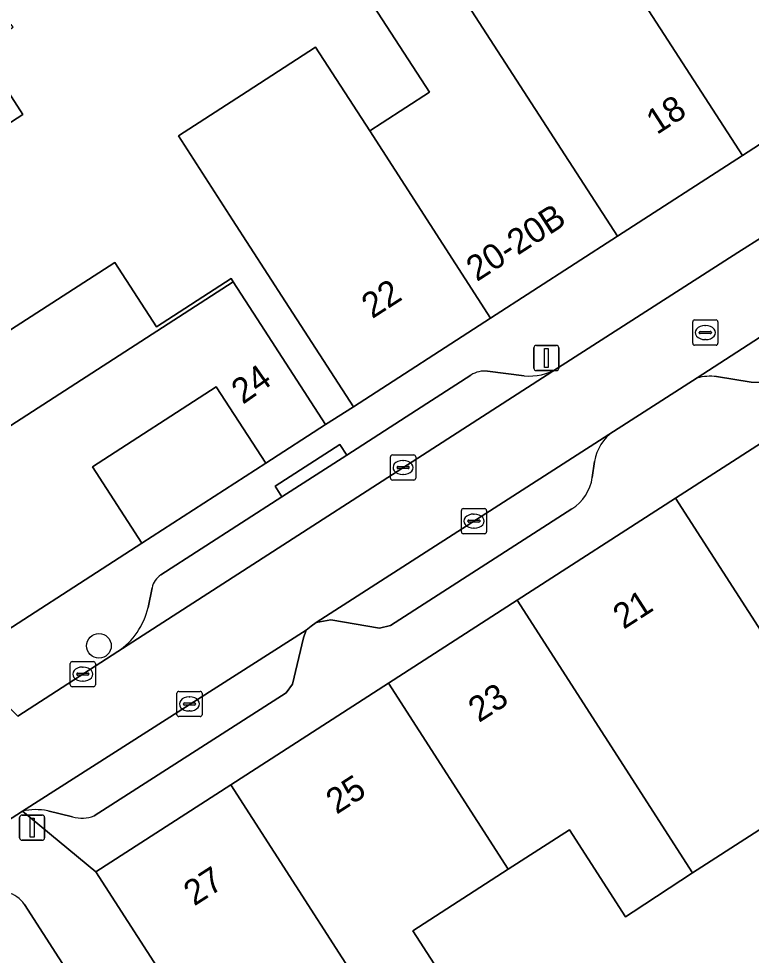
# Model space of a CAD drawing. Extents: x 161798 to 162385, y 382315 to 382833.
# Drawn here: x 161913.39 to 161942.5, y 382568.31 to 382605.5 of the extents above; entities that cross this region are included whole.
import ezdxf

# ---------------------------------------------------------------- set-up
doc = ezdxf.new("R2010")
doc.units = 0
for name, color, linetype in [('IMGEO_Boom', 7, 'Continuous'), ('IMGEO_Erf', 7, 'Continuous'), ('IMGEO_Kolk', 7, 'Continuous'), ('IMGEO_Lichtmast', 7, 'Continuous'), ('IMGEO_Muur', 7, 'Continuous'), ('IMGEO_Pand', 7, 'Continuous'), ('IMGEO_Pand_nummerreeks', 7, 'Continuous'), ('IMGEO_Parkeervlak_open', 7, 'Continuous'), ('IMGEO_Rijbaan_lokaal_open', 7, 'Continuous'), ('IMGEO_Rioolput', 7, 'Continuous'), ('IMGEO_Voetpad_open', 7, 'Continuous')]:
    doc.layers.add(name, color=color, linetype=linetype)

msp = doc.modelspace()

# ---------------------------------------------------------------- linework, layer by layer
at = {"layer": 'IMGEO_Boom'}
msp.add_circle((161916.58, 382580.595), 0.489, dxfattribs=at)
at = {"layer": 'IMGEO_Erf'}
for points in [[(161912.656, 382592.874), (161917.215, 382595.82), (161918.862, 382593.27), (161921.828, 382595.187), (161921.918, 382595.048), (161922.867, 382593.579), (161925.581, 382589.38), (161926.695, 382590.086), (161923.998, 382594.258), (161921.891, 382597.519), (161919.741, 382600.846), (161922.474, 382602.612), (161925.189, 382604.366), (161927.337, 382601.042), (161927.836, 382601.365), (161929.714, 382602.578), (161926.646, 382607.325)], [(161911.862, 382604.312), (161913.552, 382601.695), (161908.899, 382598.688)], [(161945.057, 382574.729), (161940.162, 382571.576), (161937.799, 382570.027), (161937.504, 382569.837), (161935.277, 382573.295), (161932.843, 382571.727), (161929.049, 382569.284), (161931.298, 382565.792), (161928.82, 382564.196), (161923.464, 382560.747), (161927.849, 382554.013), (161930.015, 382550.687), (161927.378, 382548.793), (161927.045, 382548.554), (161941.278, 382526.66), (161942.03, 382525.503), (161945.338, 382527.569)]]:
    msp.add_lwpolyline(points, dxfattribs=at)
msp.add_lwpolyline([(161923.206, 382587.846), (161921.242, 382590.885), (161916.329, 382587.71), (161918.288, 382584.678)], close=True, dxfattribs=at)
at = {"layer": 'IMGEO_Kolk'}
for p, q in [((161928.163, 382587.252), (161928.163, 382588.104)), ((161928.238, 382588.178), (161929.09, 382588.178)), ((161928.651, 382587.958), (161928.676, 382587.958)), ((161929.164, 382588.104), (161929.164, 382587.252)), ((161928.422, 382587.672), (161928.422, 382587.684)), ((161928.86, 382587.635), (161928.462, 382587.635)), ((161928.465, 382587.721), (161928.863, 382587.721)), ((161928.906, 382587.684), (161928.906, 382587.672)), ((161929.09, 382587.178), (161928.238, 382587.178)), ((161928.674, 382587.398), (161928.649, 382587.398)), ((161931.053, 382586.048), (161931.905, 382586.048)), ((161930.978, 382585.122), (161930.978, 382585.974)), ((161931.466, 382585.828), (161931.491, 382585.828)), ((161931.979, 382585.974), (161931.979, 382585.122)), ((161931.237, 382585.542), (161931.237, 382585.554)), ((161931.675, 382585.505), (161931.277, 382585.505)), ((161931.28, 382585.591), (161931.678, 382585.591)), ((161931.721, 382585.554), (161931.721, 382585.542)), ((161931.905, 382585.048), (161931.053, 382585.048)), ((161931.489, 382585.268), (161931.464, 382585.268)), ((161915.437, 382579.046), (161915.437, 382579.898)), ((161915.512, 382579.972), (161916.364, 382579.972)), ((161915.925, 382579.752), (161915.95, 382579.752)), ((161916.438, 382579.898), (161916.438, 382579.046)), ((161915.696, 382579.466), (161915.696, 382579.478)), ((161916.134, 382579.429), (161915.736, 382579.429)), ((161915.739, 382579.515), (161916.137, 382579.515)), ((161916.18, 382579.478), (161916.18, 382579.466)), ((161916.364, 382578.972), (161915.512, 382578.972)), ((161915.948, 382579.192), (161915.923, 382579.192)), ((161919.675, 382577.862), (161919.675, 382578.714)), ((161919.75, 382578.788), (161920.602, 382578.788)), ((161920.676, 382578.714), (161920.676, 382577.862)), ((161919.934, 382578.282), (161919.934, 382578.294)), ((161920.372, 382578.245), (161919.974, 382578.245)), ((161919.977, 382578.331), (161920.375, 382578.331)), ((161920.163, 382578.568), (161920.188, 382578.568)), ((161920.418, 382578.294), (161920.418, 382578.282)), ((161920.186, 382578.008), (161920.161, 382578.008)), ((161920.602, 382577.788), (161919.75, 382577.788))]:
    msp.add_line(p, q, dxfattribs=at)
for points in [[(161928.163, 382587.252), (161928.163, 382588.104)], [(161928.238, 382588.178), (161929.09, 382588.178)], [(161929.164, 382588.104), (161929.164, 382587.252)], [(161929.09, 382587.178), (161928.238, 382587.178)], [(161931.053, 382586.048), (161931.905, 382586.048)], [(161930.978, 382585.122), (161930.978, 382585.974)], [(161931.979, 382585.974), (161931.979, 382585.122)], [(161931.905, 382585.048), (161931.053, 382585.048)], [(161915.437, 382579.046), (161915.437, 382579.898)], [(161915.512, 382579.972), (161916.364, 382579.972)], [(161916.438, 382579.898), (161916.438, 382579.046)], [(161916.364, 382578.972), (161915.512, 382578.972)], [(161919.675, 382577.862), (161919.675, 382578.714)], [(161919.75, 382578.788), (161920.602, 382578.788)], [(161920.676, 382578.714), (161920.676, 382577.862)], [(161920.602, 382577.788), (161919.75, 382577.788)]]:
    msp.add_lwpolyline(points, dxfattribs=at)
for centre, radius, start, end in [((161928.24, 382588.102), 0.0765, 91.552, 178.448), ((161928.24, 382588.102), 0.0765, 91.552, 178.448), ((161929.088, 382588.102), 0.0765, 1.552, 88.448), ((161929.088, 382588.102), 0.0765, 1.552, 88.448), ((161928.462, 382587.681), 0.0403, 85.8775, 175.7526), ((161928.459, 382587.671), 0.0366, 178.938, 274.7102), ((161928.863, 382587.678), 0.043, 264.8664, 352.4533), ((161928.867, 382587.683), 0.0386, 1.7309, 96.639), ((161928.24, 382587.254), 0.0765, 181.552, 268.448), ((161928.24, 382587.254), 0.0765, 181.552, 268.448), ((161929.088, 382587.254), 0.0765, 271.552, 358.448), ((161929.088, 382587.254), 0.0765, 271.552, 358.448), ((161931.055, 382585.972), 0.0765, 91.552, 178.448), ((161931.055, 382585.972), 0.0765, 91.552, 178.448), ((161931.903, 382585.972), 0.0765, 1.552, 88.448), ((161931.903, 382585.972), 0.0765, 1.552, 88.448), ((161931.277, 382585.551), 0.0403, 85.8775, 175.7526), ((161931.274, 382585.541), 0.0366, 178.938, 274.7102), ((161931.678, 382585.548), 0.043, 264.8664, 352.4533), ((161931.682, 382585.553), 0.0386, 1.7309, 96.639), ((161931.055, 382585.124), 0.0765, 181.552, 268.448), ((161931.055, 382585.124), 0.0765, 181.552, 268.448), ((161931.903, 382585.124), 0.0765, 271.552, 358.448), ((161931.903, 382585.124), 0.0765, 271.552, 358.448), ((161915.514, 382579.896), 0.0765, 91.552, 178.448), ((161915.514, 382579.896), 0.0765, 91.552, 178.448), ((161916.362, 382579.896), 0.0765, 1.552, 88.448), ((161916.362, 382579.896), 0.0765, 1.552, 88.448), ((161915.736, 382579.475), 0.0403, 85.8775, 175.7526), ((161915.733, 382579.465), 0.0366, 178.938, 274.7102), ((161916.137, 382579.472), 0.043, 264.8664, 352.4533), ((161916.141, 382579.477), 0.0386, 1.7309, 96.639), ((161915.514, 382579.048), 0.0765, 181.552, 268.448), ((161915.514, 382579.048), 0.0765, 181.552, 268.448), ((161916.362, 382579.048), 0.0765, 271.552, 358.448), ((161916.362, 382579.048), 0.0765, 271.552, 358.448), ((161919.752, 382578.712), 0.0765, 91.552, 178.448), ((161919.752, 382578.712), 0.0765, 91.552, 178.448), ((161920.6, 382578.712), 0.0765, 1.552, 88.448), ((161920.6, 382578.712), 0.0765, 1.552, 88.448), ((161919.974, 382578.291), 0.0403, 85.8775, 175.7526), ((161919.971, 382578.281), 0.0366, 178.938, 274.7102), ((161920.375, 382578.288), 0.043, 264.8664, 352.4533), ((161920.379, 382578.293), 0.0386, 1.7309, 96.639), ((161919.752, 382577.864), 0.0765, 181.552, 268.448), ((161919.752, 382577.864), 0.0765, 181.552, 268.448), ((161920.6, 382577.864), 0.0765, 271.552, 358.448), ((161920.6, 382577.864), 0.0765, 271.552, 358.448)]:
    msp.add_arc(centre, radius, start, end, dxfattribs=at)
for centre, major_axis, ratio, start_param, end_param in [((161928.65, 382587.678), (-0.387, 0.002), 0.722429, 4.712389, 7.853982), ((161928.675, 382587.678), (-0.39, 0.002), 0.717154, 1.570796, 4.712389), ((161931.465, 382585.548), (-0.387, 0.002), 0.722429, 4.712389, 7.853982), ((161931.49, 382585.548), (-0.39, 0.002), 0.717154, 1.570796, 4.712389), ((161915.924, 382579.472), (-0.387, 0.002), 0.722429, 4.712389, 7.853982), ((161915.949, 382579.472), (-0.39, 0.002), 0.717154, 1.570796, 4.712389), ((161920.162, 382578.288), (-0.387, 0.002), 0.722429, 4.712389, 7.853982), ((161920.187, 382578.288), (-0.39, 0.002), 0.717154, 1.570796, 4.712389)]:
    msp.add_ellipse(centre, major_axis=major_axis, ratio=ratio, start_param=start_param, end_param=end_param, dxfattribs=at)
at = {"layer": 'IMGEO_Lichtmast'}
for p, q in [((161933.858, 382591.628), (161933.858, 382592.428)), ((161933.858, 382592.428), (161933.858, 382591.628)), ((161933.958, 382592.528), (161934.748, 382592.528)), ((161934.748, 382592.528), (161933.958, 382592.528)), ((161934.848, 382592.428), (161934.848, 382591.628)), ((161934.848, 382591.628), (161934.848, 382592.428)), ((161934.748, 382591.528), (161933.958, 382591.528)), ((161933.958, 382591.528), (161934.748, 382591.528)), ((161913.43, 382572.976), (161913.43, 382573.776)), ((161913.43, 382573.776), (161913.43, 382572.976)), ((161913.53, 382573.876), (161914.32, 382573.876)), ((161914.32, 382573.876), (161913.53, 382573.876)), ((161914.42, 382573.776), (161914.42, 382572.976)), ((161914.42, 382572.976), (161914.42, 382573.776)), ((161914.32, 382572.876), (161913.53, 382572.876)), ((161913.53, 382572.876), (161914.32, 382572.876))]:
    msp.add_line(p, q, dxfattribs=at)
for points in [[(161934.278, 382592.403), (161934.428, 382592.403), (161934.428, 382591.653), (161934.278, 382591.653), (161934.278, 382592.403)], [(161913.85, 382573.751), (161914, 382573.751), (161914, 382573.001), (161913.85, 382573.001), (161913.85, 382573.751)]]:
    msp.add_lwpolyline(points, dxfattribs=at)
for centre, start, end in [((161933.958, 382592.428), 90, 180), ((161933.958, 382592.428), 90, 180), ((161934.748, 382592.428), 0, 90), ((161934.748, 382592.428), 360, 90), ((161933.958, 382591.628), 180, 270), ((161933.958, 382591.628), 180, 270), ((161934.748, 382591.628), 270, 0), ((161934.748, 382591.628), 270, 0), ((161913.53, 382573.776), 90, 180), ((161913.53, 382573.776), 90, 180), ((161914.32, 382573.776), 0, 90), ((161914.32, 382573.776), 360, 90), ((161913.53, 382572.976), 180, 270), ((161913.53, 382572.976), 180, 270), ((161914.32, 382572.976), 270, 0), ((161914.32, 382572.976), 270, 0)]:
    msp.add_arc(centre, 0.1, start, end, dxfattribs=at)
at = {"layer": 'IMGEO_Muur'}
msp.add_lwpolyline([(161918.288, 382584.678), (161923.206, 382587.846)], dxfattribs=at)
at = {"layer": 'IMGEO_Pand'}
for points in [[(161943.037, 382611.685), (161940.244, 382609.881), (161937.273, 382614.477), (161934.142, 382612.454), (161934.272, 382612.252), (161942.145, 382600.07), (161948.069, 382603.898)], [(161934.272, 382612.252), (161932.103, 382610.851), (161929.306, 382609.044), (161937.179, 382596.861), (161942.145, 382600.07)], [(161929.306, 382609.044), (161926.646, 382607.325), (161929.714, 382602.578), (161927.836, 382601.365), (161927.337, 382601.042), (161932.142, 382593.606), (161937.179, 382596.861)], [(161910.797, 382595.75), (161908.899, 382598.688), (161913.552, 382601.695), (161911.862, 382604.312), (161913.172, 382605.158), (161913.096, 382605.276), (161900.195, 382596.954), (161903.859, 382591.275)], [(161927.337, 382601.042), (161925.189, 382604.366), (161922.474, 382602.612), (161919.741, 382600.846), (161921.891, 382597.519), (161923.998, 382594.258), (161926.695, 382590.086), (161932.142, 382593.606)], [(161921.918, 382595.048), (161921.828, 382595.187), (161918.862, 382593.27), (161917.215, 382595.82), (161912.656, 382592.874), (161910.797, 382595.75), (161903.859, 382591.275), (161907.448, 382585.713)], [(161921.918, 382595.048), (161907.448, 382585.713), (161911.109, 382580.039), (161918.288, 382584.678), (161916.329, 382587.71), (161921.242, 382590.885), (161923.206, 382587.846), (161925.581, 382589.38), (161922.867, 382593.579)], [(161944.614, 382589.761), (161939.49, 382586.461), (161944.28, 382579.022), (161944.658, 382579.265), (161946.596, 382576.256), (161946.831, 382575.893), (161948.927, 382577.243), (161951.575, 382578.949), (161951.307, 382579.365)], [(161939.49, 382586.461), (161933.19, 382582.403), (161940.162, 382571.576), (161945.057, 382574.729), (161942.874, 382578.117), (161943.569, 382578.564), (161944.28, 382579.022)], [(161932.843, 382571.727), (161935.277, 382573.295), (161937.504, 382569.837), (161937.799, 382570.027), (161940.162, 382571.576), (161933.19, 382582.403), (161928.086, 382579.115)], [(161928.82, 382564.196), (161931.298, 382565.792), (161929.049, 382569.284), (161932.843, 382571.727), (161928.086, 382579.115), (161921.815, 382575.076)], [(161928.82, 382564.196), (161921.815, 382575.076), (161916.457, 382571.625), (161923.464, 382560.747)]]:
    msp.add_lwpolyline(points, close=True, dxfattribs=at)
at = {"layer": 'IMGEO_Parkeervlak_open'}
for points in [[(161948.497, 382596.51), (161940.347, 382591.237)], [(161917.327, 382580.367), (161934.803, 382591.618)], [(161931.36, 382591.347), (161929.194, 382589.958), (161926.424, 382588.172), (161923.85, 382586.512), (161919.041, 382583.412)], [(161933.475, 382591.317), (161932.023, 382591.498)], [(161941.119, 382591.29), (161942.497, 382591.068)], [(161937.019, 382589.11), (161925.204, 382581.516), (161925.794, 382581.623), (161927.731, 382581.299), (161928.163, 382581.397), (161935.374, 382586.032)], [(161936.182, 382587.285), (161936.275, 382587.919)], [(161918.691, 382582.902), (161918.53, 382582.122)], [(161924.019, 382578.735), (161924.27, 382579.07), (161924.711, 382580.914), (161924.815, 382581.222), (161913.539, 382574.028)], [(161916.389, 382573.838), (161924.019, 382578.735)], [(161914.546, 382574.043), (161915.535, 382573.811)], [(161912.156, 382570.649), (161908.867, 382568.56), (161920.339, 382551.345), (161921.747, 382552.303), (161924.147, 382553.977), (161913.616, 382570.328)]]:
    msp.add_lwpolyline(points, dxfattribs=at)
for centre, radius, start, end in [((161933.682, 382593.485), 2.178, 264.5514, 300.99), ((161931.899, 382590.513), 0.993, 82.8016, 122.8592), ((161940.883, 382589.075), 2.227, 83.9233, 103.9315), ((161942.654, 382593.455), 2.392, 266.2365, 286.638), ((161938.001, 382587.669), 1.744, 124.2639, 171.7513), ((161934.402, 382587.546), 1.799, 302.7045, 351.6634), ((161919.478, 382582.737), 0.804, 122.9193, 168.159), ((161915.728, 382582.753), 2.872, 303.8311, 347.31), ((161914.077, 382571.737), 2.354, 78.4989, 103.2079), ((161915.924, 382575.023), 1.273, 252.2064, 291.4153), ((161912.724, 382569.752), 1.062, 32.8536, 122.3466)]:
    msp.add_arc(centre, radius, start, end, dxfattribs=at)
at = {"layer": 'IMGEO_Rijbaan_lokaal_open'}
for points in [[(161998.695, 382632.733), (161998.439, 382632.572), (161980.099, 382620.86), (161979.975, 382620.785), (161962.299, 382609.357), (161954.989, 382604.626), (161952.043, 382602.73), (161943.005, 382596.884), (161941.966, 382596.213), (161934.803, 382591.618), (161917.327, 382580.367), (161913.355, 382577.804)], [(161908.331, 382577.263), (161907.323, 382577.842), (161910.794, 382572.295), (161912.077, 382573.092), (161913.539, 382574.028), (161924.815, 382581.222), (161925.006, 382581.379), (161925.204, 382581.516), (161937.019, 382589.11), (161940.347, 382591.237), (161948.497, 382596.51), (161956.401, 382601.588), (161958.032, 382602.652), (161962.494, 382605.525), (161963.527, 382606.175), (161991.516, 382624.16)]]:
    msp.add_lwpolyline(points, dxfattribs=at)
at = {"layer": 'IMGEO_Rioolput'}
for p, q in [((161940.169, 382592.61), (161940.169, 382593.462)), ((161940.244, 382593.536), (161941.096, 382593.536)), ((161941.17, 382593.462), (161941.17, 382592.61)), ((161940.657, 382593.316), (161940.682, 382593.316)), ((161940.428, 382593.03), (161940.428, 382593.042)), ((161940.866, 382592.993), (161940.468, 382592.993)), ((161940.471, 382593.079), (161940.869, 382593.079)), ((161940.68, 382592.756), (161940.655, 382592.756)), ((161940.912, 382593.042), (161940.912, 382593.03)), ((161941.096, 382592.536), (161940.244, 382592.536))]:
    msp.add_line(p, q, dxfattribs=at)
for points in [[(161940.169, 382592.61), (161940.169, 382593.462)], [(161940.244, 382593.536), (161941.096, 382593.536)], [(161941.17, 382593.462), (161941.17, 382592.61)], [(161941.096, 382592.536), (161940.244, 382592.536)]]:
    msp.add_lwpolyline(points, dxfattribs=at)
for centre, radius, start, end in [((161940.246, 382593.46), 0.0765, 91.552, 178.448), ((161940.246, 382593.46), 0.0765, 91.552, 178.448), ((161941.094, 382593.46), 0.0765, 1.552, 88.448), ((161941.094, 382593.46), 0.0765, 1.552, 88.448), ((161940.468, 382593.039), 0.0403, 85.8775, 175.7526), ((161940.465, 382593.029), 0.0366, 178.938, 274.7102), ((161940.869, 382593.036), 0.043, 264.8664, 352.4533), ((161940.873, 382593.041), 0.0386, 1.7309, 96.639), ((161940.246, 382592.612), 0.0765, 181.552, 268.448), ((161940.246, 382592.612), 0.0765, 181.552, 268.448), ((161941.094, 382592.612), 0.0765, 271.552, 358.448), ((161941.094, 382592.612), 0.0765, 271.552, 358.448)]:
    msp.add_arc(centre, radius, start, end, dxfattribs=at)
for centre, major_axis, ratio, start_param, end_param in [((161940.656, 382593.036), (-0.387, 0.002), 0.722429, 4.712389, 7.853982), ((161940.681, 382593.036), (-0.39, 0.002), 0.717154, 1.570796, 4.712389)]:
    msp.add_ellipse(centre, major_axis=major_axis, ratio=ratio, start_param=start_param, end_param=end_param, dxfattribs=at)
at = {"layer": 'IMGEO_Voetpad_open'}
for points in [[(161981.559, 382623.722), (161984.847, 382625.817), (161994.989, 382632.3), (161994.605, 382633.896), (161987.218, 382630.155), (161987.593, 382629.528), (161971.603, 382619.106), (161965.954, 382615.456), (161960.078, 382611.658), (161954.188, 382607.852), (161948.069, 382603.898), (161942.145, 382600.07), (161937.179, 382596.861), (161932.142, 382593.606), (161926.695, 382590.086), (161925.581, 382589.38), (161923.206, 382587.846), (161918.288, 382584.678), (161911.109, 382580.039), (161913.355, 382577.804), (161917.327, 382580.367)], [(161913.539, 382574.028), (161916.457, 382571.625), (161921.815, 382575.076), (161928.086, 382579.115), (161933.19, 382582.403), (161939.49, 382586.461), (161944.614, 382589.761), (161950.82, 382593.758), (161956.041, 382597.121)], [(161934.803, 382591.618), (161941.966, 382596.213), (161943.005, 382596.884)], [(161919.041, 382583.412), (161923.85, 382586.512), (161923.581, 382586.932), (161926.155, 382588.592), (161926.424, 382588.172), (161929.194, 382589.958), (161931.36, 382591.347)], [(161932.023, 382591.498), (161933.475, 382591.317)], [(161940.347, 382591.237), (161937.019, 382589.11)], [(161942.497, 382591.068), (161941.119, 382591.29)], [(161936.275, 382587.919), (161936.182, 382587.285)], [(161935.374, 382586.032), (161928.163, 382581.397), (161927.731, 382581.299), (161925.794, 382581.623), (161925.204, 382581.516), (161925.006, 382581.379), (161924.815, 382581.222), (161924.711, 382580.914), (161924.27, 382579.07), (161924.019, 382578.735), (161916.389, 382573.838)], [(161918.53, 382582.122), (161918.691, 382582.902)], [(161913.539, 382574.028), (161912.077, 382573.092), (161910.794, 382572.295), (161909.51, 382571.498), (161908.77, 382570.79)], [(161913.616, 382570.328), (161924.147, 382553.977), (161921.747, 382552.303), (161925.907, 382552.689), (161927.849, 382554.013), (161923.464, 382560.747), (161916.457, 382571.625), (161913.539, 382574.028)], [(161915.535, 382573.811), (161914.546, 382574.043)]]:
    msp.add_lwpolyline(points, dxfattribs=at)
msp.add_lwpolyline([(161926.424, 382588.172), (161926.155, 382588.592), (161923.581, 382586.932), (161923.85, 382586.512)], close=True, dxfattribs=at)
for centre, radius, start, end in [((161933.682, 382593.485), 2.178, 264.5514, 300.99), ((161931.899, 382590.513), 0.993, 82.8016, 122.8592), ((161940.883, 382589.075), 2.227, 83.9233, 103.9315), ((161942.654, 382593.455), 2.392, 266.2365, 286.638), ((161938.001, 382587.669), 1.744, 124.2639, 171.7513), ((161934.402, 382587.546), 1.799, 302.7045, 351.6634), ((161919.478, 382582.737), 0.804, 122.9193, 168.159), ((161915.728, 382582.753), 2.872, 303.8311, 347.31), ((161914.077, 382571.737), 2.354, 78.4989, 103.2079), ((161915.924, 382575.023), 1.273, 252.2064, 291.4153), ((161912.724, 382569.752), 1.062, 32.8536, 122.3466)]:
    msp.add_arc(centre, radius, start, end, dxfattribs=at)

# ---------------------------------------------------------------- texts
at = {"layer": 'IMGEO_Pand_nummerreeks'}
for s, rotation, p in [('18', 32.8706, (161938.746, 382600.874)), ('20-20B', 32.8706, (161931.594, 382595.037)), ('22', 32.8706, (161927.438, 382593.566)), ('24', 35.0738, (161922.299, 382590.162)), ('21', 32.7846, (161937.425, 382581.229)), ('23', 32.7855, (161931.675, 382577.526)), ('25', 32.7855, (161926.021, 382573.883)), ('27', 32.7855, (161920.366, 382570.241))]:
    msp.add_text(s, height=1, rotation=rotation, dxfattribs=at).set_placement(p)

doc.saveas('drawing.dxf')
